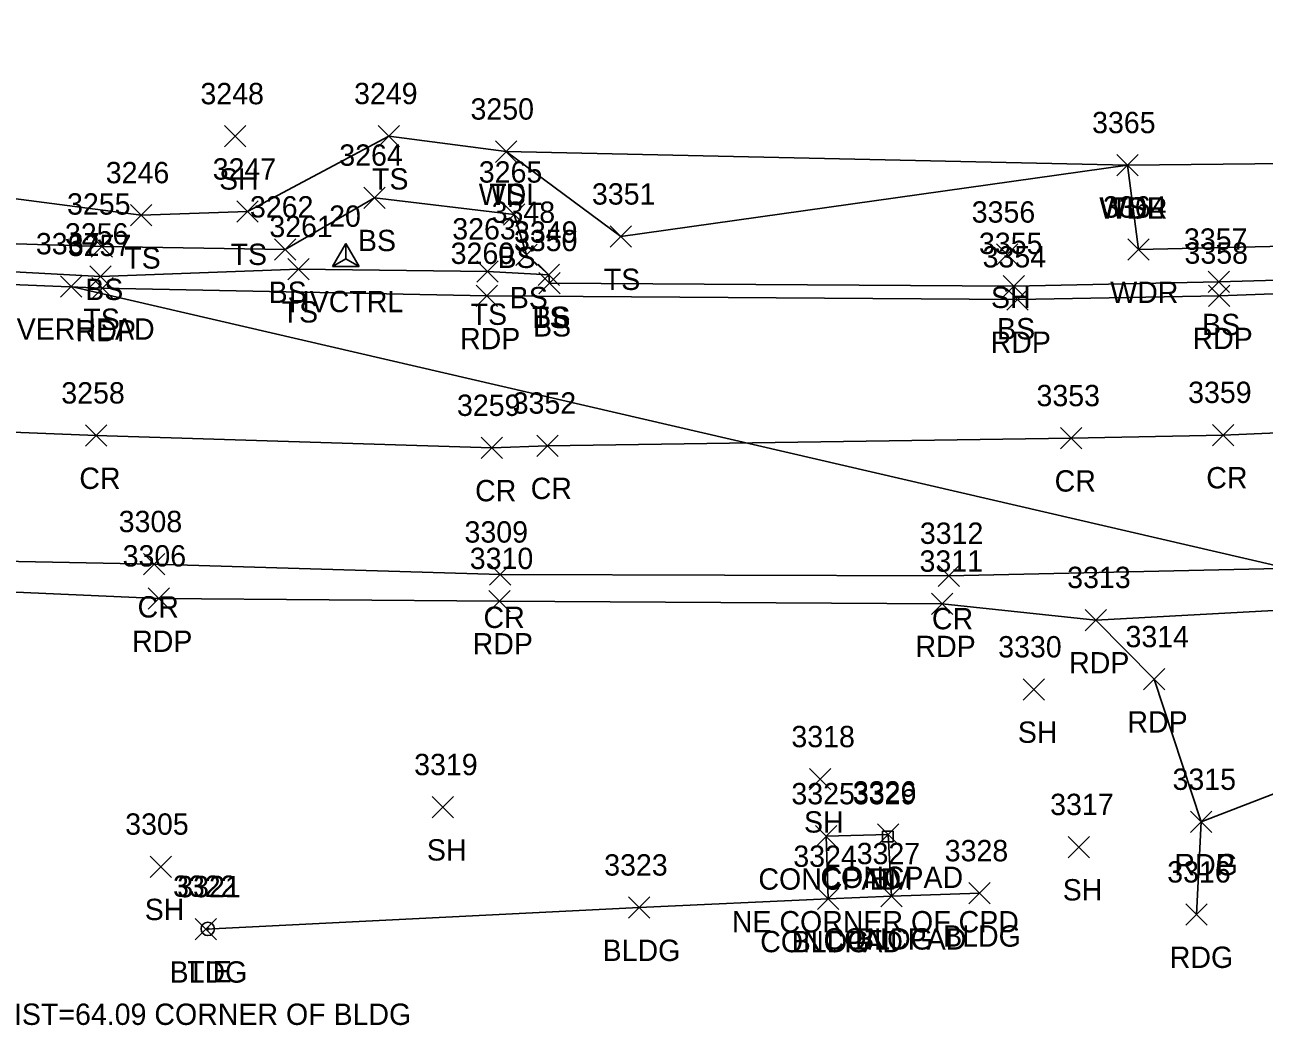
# Model space of a CAD drawing. Extents: x 1611797 to 1633212, y 298978 to 305475.
# Drawn here: x 1617136 to 1617252.1, y 301413 to 301506.7 of the extents above; entities that cross this region are included whole.
import ezdxf

# ---------------------------------------------------------------- set-up
doc = ezdxf.new("R2010")
doc.units = 0
for name, color, linetype in [('C_A', 7, 'Continuous'), ('C_C', 7, 'Continuous'), ('C_I', 7, 'Continuous'), ('CBP', 7, 'Continuous'), ('CPBM', 7, 'Continuous'), ('CPSM', 7, 'Continuous'), ('L_A', 7, 'Continuous'), ('L_I', 7, 'Continuous'), ('L_TIC', 7, 'Continuous'), ('LAWA', 7, 'Continuous'), ('LBC', 7, 'Continuous'), ('LELB', 7, 'Continuous'), ('LS', 7, 'Continuous'), ('P_A', 7, 'Continuous'), ('P_I', 7, 'Continuous'), ('P_TIC', 7, 'Continuous'), ('PET', 7, 'Continuous'), ('PEU', 7, 'Continuous'), ('PRC', 7, 'Continuous'), ('U_A', 7, 'Continuous'), ('U_I', 7, 'Continuous'), ('U_TIC', 7, 'Continuous'), ('UCO', 7, 'Continuous')]:
    doc.layers.add(name, color=color, linetype=linetype)

msp = doc.modelspace()

# ---------------------------------------------------------------- linework, layer by layer
at = {"layer": 'CBP'}
for radius in [0.625, 0.0833]:
    msp.add_circle((1617153.12, 301421.98), radius, dxfattribs=at)
at = {"layer": 'CPBM'}
for p, q in [((1617216.35, 301430.14), (1617216.35, 301431.14)), ((1617216.35, 301431.14), (1617217.35, 301431.14)), ((1617217.35, 301431.14), (1617217.35, 301430.14)), ((1617217.35, 301430.14), (1617216.35, 301430.14)), ((1617216.85, 301430.65), (1617216.85, 301430.65)), ((1617216.85, 301430.65), (1617216.85, 301430.65))]:
    msp.add_line(p, q, dxfattribs=at)
at = {"layer": 'CPSM'}
for p, q in [((1617164.8, 301484.04), (1617166.05, 301486.21)), ((1617167.3, 301484.04), (1617166.05, 301486.21)), ((1617166.05, 301484.76), (1617166.05, 301486.21)), ((1617164.8, 301484.04), (1617166.05, 301484.76)), ((1617166.05, 301484.76), (1617166.05, 301484.76)), ((1617166.05, 301484.76), (1617167.3, 301484.04)), ((1617164.8, 301484.04), (1617167.3, 301484.04))]:
    msp.add_line(p, q, dxfattribs=at)
at = {"layer": 'L_TIC'}
for points in [[(1617154.69, 301495.24), (1617156.69, 301497.24)], [(1617156.69, 301495.24), (1617154.69, 301497.24)], [(1617169.1, 301495.25), (1617171.1, 301497.25)], [(1617171.1, 301495.25), (1617169.1, 301497.25)], [(1617180.09, 301493.8), (1617182.09, 301495.8)], [(1617182.09, 301493.8), (1617180.09, 301495.8)], [(1617180.09, 301493.8), (1617182.09, 301495.8)], [(1617182.09, 301493.8), (1617180.09, 301495.8)], [(1617238.3, 301492.53), (1617240.3, 301494.53)], [(1617240.3, 301492.53), (1617238.3, 301494.53)], [(1617238.3, 301492.53), (1617240.3, 301494.53)], [(1617240.3, 301492.53), (1617238.3, 301494.53)], [(1617238.3, 301492.53), (1617240.3, 301494.53)], [(1617240.3, 301492.53), (1617238.3, 301494.53)], [(1617167.74, 301489.48), (1617169.74, 301491.48)], [(1617169.74, 301489.48), (1617167.74, 301491.48)], [(1617145.88, 301487.84), (1617147.88, 301489.84)], [(1617147.88, 301487.84), (1617145.88, 301489.84)], [(1617155.84, 301488.18), (1617157.84, 301490.18)], [(1617157.84, 301488.18), (1617155.84, 301490.18)], [(1617180.83, 301487.9), (1617182.83, 301489.9)], [(1617182.83, 301487.9), (1617180.83, 301489.9)], [(1617142.19, 301484.9), (1617144.19, 301486.9)], [(1617144.19, 301484.9), (1617142.19, 301486.9)], [(1617190.82, 301485.84), (1617192.82, 301487.84)], [(1617192.82, 301485.84), (1617190.82, 301487.84)], [(1617159.38, 301484.63), (1617161.38, 301486.63)], [(1617161.38, 301484.63), (1617159.38, 301486.63)], [(1617181.98, 301484.13), (1617183.98, 301486.13)], [(1617183.98, 301484.13), (1617181.98, 301486.13)], [(1617227.02, 301484.15), (1617229.02, 301486.15)], [(1617229.02, 301484.15), (1617227.02, 301486.15)], [(1617239.33, 301484.62), (1617241.33, 301486.62)], [(1617241.33, 301484.62), (1617239.33, 301486.62)], [(1617160.63, 301482.79), (1617162.63, 301484.79)], [(1617162.63, 301482.79), (1617160.63, 301484.79)], [(1617178.34, 301482.57), (1617180.34, 301484.57)], [(1617180.34, 301482.57), (1617178.34, 301484.57)], [(1617142.05, 301482.1), (1617144.05, 301484.1)], [(1617144.05, 301482.1), (1617142.05, 301484.1)], [(1617184.09, 301482.27), (1617186.09, 301484.27)], [(1617186.09, 301482.27), (1617184.09, 301484.27)], [(1617184.09, 301482.27), (1617186.09, 301484.27)], [(1617186.09, 301482.27), (1617184.09, 301484.27)], [(1617184.15, 301481.48), (1617186.15, 301483.48)], [(1617186.15, 301481.48), (1617184.15, 301483.48)], [(1617246.86, 301481.61), (1617248.86, 301483.61)], [(1617248.86, 301481.61), (1617246.86, 301483.61)], [(1617227.65, 301481.21), (1617229.65, 301483.21)], [(1617229.65, 301481.21), (1617227.65, 301483.21)], [(1617229.54, 301443.41), (1617231.54, 301445.41)], [(1617231.54, 301443.41), (1617229.54, 301445.41)], [(1617209.5, 301435), (1617211.5, 301437)], [(1617211.5, 301435), (1617209.5, 301437)], [(1617174.16, 301432.38), (1617176.16, 301434.38)], [(1617176.16, 301432.38), (1617174.16, 301434.38)], [(1617210.07, 301429.65), (1617212.07, 301431.65)], [(1617212.07, 301429.65), (1617210.07, 301431.65)], [(1617215.89, 301429.81), (1617217.89, 301431.81)], [(1617217.89, 301429.81), (1617215.89, 301431.81)], [(1617233.75, 301428.64), (1617235.75, 301430.64)], [(1617235.75, 301428.64), (1617233.75, 301430.64)], [(1617147.72, 301426.8), (1617149.72, 301428.8)], [(1617149.72, 301426.8), (1617147.72, 301428.8)], [(1617210.25, 301423.79), (1617212.25, 301425.79)], [(1617212.25, 301423.79), (1617210.25, 301425.79)], [(1617210.25, 301423.79), (1617212.25, 301425.79)], [(1617212.25, 301423.79), (1617210.25, 301425.79)], [(1617216.19, 301424.04), (1617218.19, 301426.04)], [(1617218.19, 301424.04), (1617216.19, 301426.04)], [(1617216.19, 301424.04), (1617218.19, 301426.04)], [(1617218.19, 301424.04), (1617216.19, 301426.04)], [(1617224.44, 301424.31), (1617226.44, 301426.31)], [(1617226.44, 301424.31), (1617224.44, 301426.31)], [(1617192.53, 301422.97), (1617194.53, 301424.97)], [(1617194.53, 301422.97), (1617192.53, 301424.97)], [(1617151.95, 301420.94), (1617153.95, 301422.94)], [(1617153.95, 301420.94), (1617151.95, 301422.94)]]:
    msp.add_lwpolyline(points, dxfattribs=at)
at = {"layer": 'LAWA'}
for points in [[(1617181.09, 301494.8), (1617239.3, 301493.53)], [(1617275.93, 301486.46), (1617240.33, 301485.62), (1617239.3, 301493.53), (1617278.1, 301493.93)]]:
    msp.add_lwpolyline(points, dxfattribs=at)
at = {"layer": 'LBC'}
msp.add_lwpolyline([(1617152.95, 301421.94), (1617193.53, 301423.97), (1617211.25, 301424.79), (1617217.19, 301425.04), (1617225.44, 301425.31)], dxfattribs=at)
at = {"layer": 'LELB'}
for points in [[(1617112.08, 301486.89), (1617143.19, 301485.9), (1617160.38, 301485.63), (1617168.74, 301490.48), (1617181.83, 301488.9), (1617182.98, 301485.13), (1617185.09, 301483.27), (1617185.15, 301482.48), (1617228.65, 301482.21), (1617247.86, 301482.61), (1617284.01, 301483.65), (1617294.8, 301484.76), (1617305.13, 301491.96), (1617311.32, 301500.53), (1617316.6, 301506.69)], [(1616795.77, 301500.33), (1616846.33, 301497.85), (1616877.82, 301496.97), (1616924.63, 301494.76), (1616970.58, 301493.24), (1616977.12, 301493.04), (1616985.73, 301493), (1617010.35, 301491.02), (1617057.42, 301488.79), (1617084.31, 301486.64), (1617112.33, 301484.77), (1617143.05, 301483.1), (1617161.63, 301483.79), (1617179.34, 301483.57), (1617185.09, 301483.27)], [(1617092.4, 301494.34), (1617113.1, 301493.24), (1617146.88, 301488.84), (1617156.84, 301489.18), (1617170.1, 301496.25), (1617181.09, 301494.8), (1617191.82, 301486.84), (1617239.3, 301493.53)]]:
    msp.add_lwpolyline(points, dxfattribs=at)
at = {"layer": 'LS'}
msp.add_lwpolyline([(1617211.25, 301424.79), (1617211.07, 301430.65), (1617216.89, 301430.81), (1617217.19, 301425.04)], dxfattribs=at)
at = {"layer": 'P_TIC'}
for points in [[(1617142.26, 301481.02), (1617144.26, 301483.02)], [(1617144.26, 301481.02), (1617142.26, 301483.02)], [(1617178.27, 301480.28), (1617180.27, 301482.28)], [(1617180.27, 301480.28), (1617178.27, 301482.28)], [(1617246.91, 301480.3), (1617248.91, 301482.3)], [(1617248.91, 301480.3), (1617246.91, 301482.3)], [(1617227.99, 301479.95), (1617229.99, 301481.95)], [(1617229.99, 301479.95), (1617227.99, 301481.95)], [(1617141.65, 301467.2), (1617143.65, 301469.2)], [(1617143.65, 301467.2), (1617141.65, 301469.2)], [(1617233.04, 301466.95), (1617235.04, 301468.95)], [(1617235.04, 301466.95), (1617233.04, 301468.95)], [(1617247.26, 301467.25), (1617249.26, 301469.25)], [(1617249.26, 301467.25), (1617247.26, 301469.25)], [(1617178.74, 301466.04), (1617180.74, 301468.04)], [(1617180.74, 301466.04), (1617178.74, 301468.04)], [(1617183.95, 301466.25), (1617185.95, 301468.25)], [(1617185.95, 301466.25), (1617183.95, 301468.25)], [(1617147.1, 301455.15), (1617149.1, 301457.15)], [(1617149.1, 301455.15), (1617147.1, 301457.15)], [(1617179.53, 301454.17), (1617181.53, 301456.17)], [(1617181.53, 301454.17), (1617179.53, 301456.17)], [(1617221.55, 301454.05), (1617223.55, 301456.05)], [(1617223.55, 301454.05), (1617221.55, 301456.05)], [(1617147.54, 301451.93), (1617149.54, 301453.93)], [(1617149.54, 301451.93), (1617147.54, 301453.93)], [(1617179.45, 301451.69), (1617181.45, 301453.69)], [(1617181.45, 301451.69), (1617179.45, 301453.69)], [(1617220.95, 301451.44), (1617222.95, 301453.44)], [(1617222.95, 301451.44), (1617220.95, 301453.44)], [(1617235.35, 301449.91), (1617237.35, 301451.91)], [(1617237.35, 301449.91), (1617235.35, 301451.91)], [(1617235.35, 301449.91), (1617237.35, 301451.91)], [(1617237.35, 301449.91), (1617235.35, 301451.91)], [(1617240.82, 301444.37), (1617242.82, 301446.37)], [(1617242.82, 301444.37), (1617240.82, 301446.37)], [(1617245.22, 301431), (1617247.22, 301433)], [(1617247.22, 301431), (1617245.22, 301433)], [(1617245.22, 301431), (1617247.22, 301433)], [(1617247.22, 301431), (1617245.22, 301433)], [(1617244.78, 301422.32), (1617246.78, 301424.32)], [(1617246.78, 301422.32), (1617244.78, 301424.32)]]:
    msp.add_lwpolyline(points, dxfattribs=at)
at = {"layer": 'PET'}
for points in [[(1616800.25, 301498.65), (1616846.2, 301496.41), (1616877.66, 301494.99), (1616924.57, 301492.62), (1616970.47, 301491.05), (1617010.05, 301488.6), (1617057.19, 301485.96), (1617084.66, 301484.65), (1617112.23, 301483.27), (1617143.26, 301482.02), (1617179.27, 301481.28), (1617228.99, 301480.95), (1617247.91, 301481.3), (1617284.19, 301482.62), (1617301.01, 301484.18), (1617303.35, 301485.62), (1617332.28, 301487.64)], [(1616797.9, 301472.15), (1616833.56, 301469.26), (1616835.78, 301467.1), (1616855.94, 301466.36), (1616855.75, 301466.31), (1616873.58, 301465.44), (1616877.42, 301468.15), (1616897.07, 301467.67), (1616949.8, 301465.55), (1616981.32, 301463.65), (1617031.57, 301460.57), (1617078.64, 301458.31), (1617107.83, 301456.69), (1617115.48, 301456.05), (1617116.77, 301454.34), (1617148.54, 301452.93), (1617180.45, 301452.69), (1617221.95, 301452.44), (1617236.35, 301450.91), (1617274.89, 301453), (1617283, 301456.39), (1617286.21, 301456.58), (1617305.75, 301457.19), (1617347.14, 301459.44)], [(1617236.35, 301450.91), (1617241.82, 301445.37), (1617246.22, 301432), (1617263.72, 301438.75), (1617269.66, 301448.53), (1617274.89, 301453)]]:
    msp.add_lwpolyline(points, dxfattribs=at)
at = {"layer": 'PEU'}
msp.add_lwpolyline([(1617246.22, 301432), (1617245.78, 301423.32)], dxfattribs=at)
at = {"layer": 'PRC'}
for points in [[(1616799.19, 301484.56), (1616831.11, 301483.23), (1616876.68, 301481.74), (1616923.02, 301479.2), (1616971.22, 301476.62), (1617010.3, 301474.42), (1617055.25, 301471.91), (1617111.2, 301469.47), (1617142.65, 301468.2), (1617179.74, 301467.04), (1617184.95, 301467.25), (1617234.04, 301467.95), (1617248.26, 301468.25), (1617285.38, 301469.82), (1617306.09, 301470.41), (1617345.06, 301472.24)], [(1617121.05, 301456.69), (1617148.1, 301456.15), (1617180.53, 301455.17), (1617222.55, 301455.05), (1617283, 301456.39)]]:
    msp.add_lwpolyline(points, dxfattribs=at)
at = {"layer": 'U_TIC'}
for points in [[(1617139.32, 301481.18), (1617141.32, 301483.18)], [(1617141.32, 301481.18), (1617139.32, 301483.18)]]:
    msp.add_lwpolyline(points, dxfattribs=at)
at = {"layer": 'UCO'}
msp.add_lwpolyline([(1617263.83, 301453.55), (1617140.32, 301482.18)], dxfattribs=at)

# ---------------------------------------------------------------- texts
at = {"layer": 'C_A'}
for s, p in [('HVCTRL', (1617160.74, 301479.76)), ('BM', (1617215.16, 301425.65)), ('TIE', (1617151.2, 301416.98))]:
    msp.add_text(s, height=2, dxfattribs=at).set_placement(p)
at = {"layer": 'C_C'}
for s, p in [('NE CORNER OF CPD', (1617202.23, 301421.65)), ('TIE DIST=64.09 CORNER OF BLDG', (1617128.12, 301412.98))]:
    msp.add_text(s, height=2, dxfattribs=at).set_placement(p)
at = {"layer": 'C_I'}
for s, p in [('20', (1617164.49, 301487.76)), ('3329', (1617213.58, 301433.65)), ('3322', (1617149.86, 301424.98))]:
    msp.add_text(s, height=2, dxfattribs=at).set_placement(p)
at = {"layer": 'L_A'}
for s, p in [('SH', (1617154.18, 301491.24)), ('TS', (1617168.51, 301491.25)), ('WDL', (1617178.51, 301489.8)), ('TS', (1617179.5, 301489.8)), ('WDR', (1617236.66, 301488.53)), ('WDL', (1617236.72, 301488.53)), ('TS', (1617237.71, 301488.53)), ('BS', (1617167.19, 301485.48)), ('TS', (1617145.29, 301483.84)), ('TS', (1617155.25, 301484.18)), ('BS', (1617180.27, 301483.9)), ('TS', (1617190.23, 301481.84)), ('BS', (1617141.63, 301480.9)), ('BS', (1617158.82, 301480.63)), ('WDR', (1617237.69, 301480.62)), ('BS', (1617181.42, 301480.13)), ('SH', (1617226.51, 301480.15)), ('TS', (1617141.46, 301478.1)), ('TS', (1617160.04, 301478.79)), ('TS', (1617177.75, 301478.57)), ('TS', (1617183.5, 301478.27)), ('BS', (1617183.53, 301478.27)), ('BS', (1617183.6, 301477.48)), ('BS', (1617227.09, 301477.21)), ('BS', (1617246.3, 301477.61)), ('SH', (1617229.03, 301439.41)), ('SH', (1617208.99, 301431)), ('SH', (1617173.65, 301428.38)), ('CONCPAD', (1617204.72, 301425.65)), ('CONCPAD', (1617210.53, 301425.81)), ('SH', (1617233.24, 301424.64)), ('SH', (1617147.21, 301422.8)), ('CONCPAD', (1617210.83, 301420.04)), ('BLDG', (1617213.78, 301420.04)), ('BLDG', (1617222.03, 301420.31)), ('BLDG', (1617190.12, 301418.97)), ('CONCPAD', (1617204.89, 301419.79)), ('BLDG', (1617207.84, 301419.79)), ('BLDG', (1617149.54, 301416.94))]:
    msp.add_text(s, height=2, dxfattribs=at).set_placement(p)
at = {"layer": 'L_I'}
for s, p in [('3248', (1617152.43, 301499.24)), ('3249', (1617166.83, 301499.25)), ('3250', (1617177.74, 301497.8)), ('3250', (1617177.74, 301497.8)), ('3365', (1617235.99, 301496.53)), ('3365', (1617235.99, 301496.53)), ('3365', (1617235.99, 301496.53)), ('3264', (1617165.44, 301493.48)), ('3246', (1617143.56, 301491.84)), ('3247', (1617153.58, 301492.18)), ('3265', (1617178.52, 301491.9)), ('3351', (1617189.12, 301489.84)), ('3255', (1617139.93, 301488.9)), ('3262', (1617157.07, 301488.63)), ('3364', (1617237.02, 301488.62)), ('3348', (1617179.72, 301488.13)), ('3356', (1617224.71, 301488.15)), ('3256', (1617139.73, 301486.1)), ('3261', (1617158.89, 301486.79)), ('3263', (1617176.03, 301486.57)), ('3349', (1617181.82, 301486.27)), ('3349', (1617181.82, 301486.27)), ('3350', (1617181.81, 301485.48)), ('3355', (1617225.39, 301485.21)), ('3357', (1617244.6, 301485.61)), ('3330', (1617227.19, 301447.41)), ('3318', (1617207.81, 301439)), ('3319', (1617172.46, 301436.38)), ('3326', (1617213.57, 301433.81)), ('3325', (1617207.81, 301433.65)), ('3317', (1617232.06, 301432.64)), ('3305', (1617145.38, 301430.8)), ('3327', (1617213.93, 301428.04)), ('3327', (1617213.93, 301428.04)), ('3328', (1617222.18, 301428.31)), ('3323', (1617190.27, 301426.97)), ('3324', (1617207.99, 301427.79)), ('3324', (1617207.99, 301427.79)), ('3321', (1617150.26, 301424.94))]:
    msp.add_text(s, height=2, dxfattribs=at).set_placement(p)
at = {"layer": 'P_A'}
for s, p in [('RDP', (1617140.74, 301477.02)), ('RDP', (1617176.76, 301476.28)), ('RDP', (1617226.48, 301475.95)), ('RDP', (1617245.4, 301476.3)), ('CR', (1617141.08, 301463.2)), ('CR', (1617232.48, 301462.95)), ('CR', (1617246.69, 301463.25)), ('CR', (1617178.17, 301462.04)), ('CR', (1617183.38, 301462.25)), ('CR', (1617146.54, 301451.15)), ('CR', (1617178.96, 301450.17)), ('CR', (1617220.98, 301450.05)), ('RDP', (1617146.03, 301447.93)), ('RDP', (1617177.94, 301447.69)), ('RDP', (1617219.44, 301447.44)), ('RDP', (1617233.84, 301445.91)), ('RDP', (1617233.84, 301445.91)), ('RDP', (1617239.3, 301440.37)), ('RDG', (1617243.71, 301427)), ('RDP', (1617243.71, 301427)), ('RDG', (1617243.27, 301418.32))]:
    msp.add_text(s, height=2, dxfattribs=at).set_placement(p)
at = {"layer": 'P_I'}
for s, p in [('3257', (1617140, 301485.02)), ('3260', (1617175.88, 301484.28)), ('3354', (1617225.73, 301483.95)), ('3358', (1617244.65, 301484.3)), ('3258', (1617139.39, 301471.2)), ('3353', (1617230.78, 301470.95)), ('3359', (1617244.99, 301471.25)), ('3259', (1617176.47, 301470.04)), ('3352', (1617181.69, 301470.25)), ('3308', (1617144.77, 301459.15)), ('3309', (1617177.18, 301458.17)), ('3312', (1617219.85, 301458.05)), ('3306', (1617145.14, 301455.93)), ('3310', (1617177.67, 301455.69)), ('3311', (1617219.82, 301455.44)), ('3313', (1617233.66, 301453.91)), ('3313', (1617233.66, 301453.91)), ('3314', (1617239.12, 301448.37)), ('3315', (1617243.53, 301435)), ('3315', (1617243.53, 301435)), ('3316', (1617243.03, 301426.32))]:
    msp.add_text(s, height=2, dxfattribs=at).set_placement(p)
at = {"layer": 'U_A'}
msp.add_text('OVERHEAD', height=2, dxfattribs=at).set_placement((1617133.13, 301477.18))
at = {"layer": 'U_I'}
msp.add_text('3367', height=2, dxfattribs=at).set_placement((1617137.01, 301485.18))

doc.saveas('drawing.dxf')
